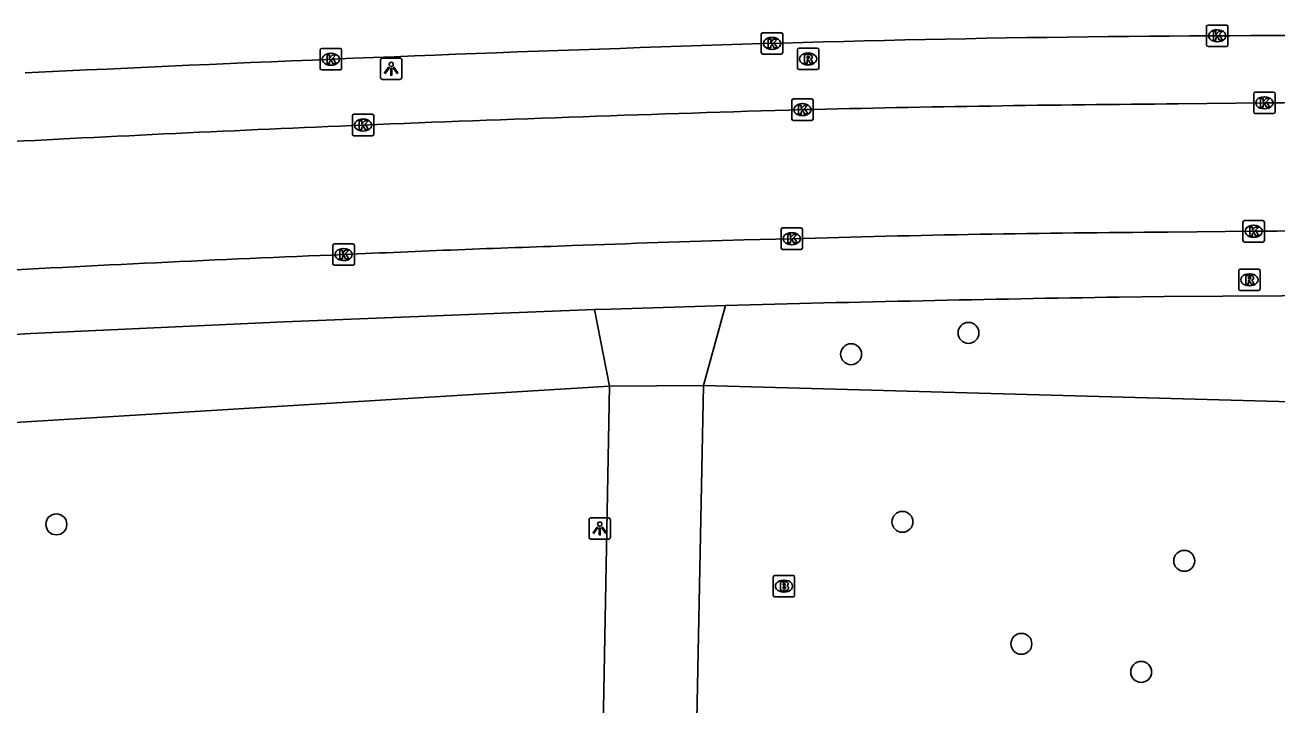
# Model space of a CAD drawing. Extents: x 161477 to 163040, y 383680 to 384868.
# Drawn here: x 162011 to 162069.4, y 384794.6 to 384826.3 of the extents above; entities that cross this region are included whole.
import ezdxf

# ---------------------------------------------------------------- set-up
doc = ezdxf.new("R2010")
doc.units = 0
for name, color, linetype in [('IMGEO_Boom', 7, 'Continuous'), ('IMGEO_Brandkraan', 7, 'Continuous'), ('IMGEO_Groenvoorziening', 7, 'Continuous'), ('IMGEO_Hek', 7, 'Continuous'), ('IMGEO_Kolk', 7, 'Continuous'), ('IMGEO_Lichtpunt', 7, 'Continuous'), ('IMGEO_Rijbaan_lokaal_open', 7, 'Continuous'), ('IMGEO_Rijbaan_regionaal_gesloten', 7, 'Continuous'), ('IMGEO_Rioolput', 7, 'Continuous'), ('IMGEO_Voetpad_open', 7, 'Continuous')]:
    doc.layers.add(name, color=color, linetype=linetype)

msp = doc.modelspace()

# ---------------------------------------------------------------- linework, layer by layer
at = {"layer": 'IMGEO_Boom'}
for centre in [(162055.042, 384811.991), (162049.564, 384810.996), (162012.48, 384803.06), (162051.96, 384803.18), (162065.11, 384801.36), (162057.51, 384797.49), (162063.1, 384796.18)]:
    msp.add_circle(centre, 0.489, dxfattribs=at)
at = {"layer": 'IMGEO_Brandkraan'}
for p, q in [((162045.929, 384799.754), (162045.929, 384800.606)), ((162046.004, 384800.68), (162046.856, 384800.68)), ((162046.417, 384800.46), (162046.442, 384800.46)), ((162046.93, 384800.606), (162046.93, 384799.754)), ((162046.44, 384799.9), (162046.415, 384799.9)), ((162046.856, 384799.68), (162046.004, 384799.68))]:
    msp.add_line(p, q, dxfattribs=at)
for points in [[(162045.929, 384799.754), (162045.929, 384800.606)], [(162046.004, 384800.68), (162046.856, 384800.68)], [(162046.277, 384800.38), (162046.277, 384799.98), (162046.49, 384799.98)], [(162046.508, 384800.38), (162046.277, 384800.38)], [(162046.93, 384800.606), (162046.93, 384799.754)], [(162046.456, 384800.299), (162046.402, 384800.299), (162046.402, 384800.223)], [(162046.402, 384800.223), (162046.455, 384800.223)], [(162046.464, 384800.147), (162046.402, 384800.147), (162046.402, 384800.066)], [(162046.402, 384800.066), (162046.464, 384800.066)], [(162046.856, 384799.68), (162046.004, 384799.68)]]:
    msp.add_lwpolyline(points, dxfattribs=at)
for centre, radius, start, end in [((162046.006, 384800.604), 0.0765, 91.55205, 178.44795), ((162046.006, 384800.604), 0.0765, 91.55205, 178.44795), ((162046.512, 384800.235), 0.145, 59.4692, 91.53667), ((162046.854, 384800.604), 0.0765, 1.55205, 88.44795), ((162046.854, 384800.604), 0.0765, 1.55205, 88.44795), ((162046.457, 384800.261), 0.0379, 267.82845, 90.93552), ((162046.465, 384800.106), 0.0404, 269.87594, 90.50774), ((162046.496, 384800.231), 0.251, 268.66757, 293.53466), ((162046.537, 384800.282), 0.0922, 285.51372, 58.15012), ((162046.542, 384800.09), 0.105, 301.31148, 78.98903), ((162046.006, 384799.756), 0.0765, 181.55205, 268.44795), ((162046.006, 384799.756), 0.0765, 181.55205, 268.44795), ((162046.854, 384799.756), 0.0765, 271.55205, 358.44795), ((162046.854, 384799.756), 0.0765, 271.55205, 358.44795)]:
    msp.add_arc(centre, radius, start, end, dxfattribs=at)
for centre, major_axis, ratio, start_param, end_param in [((162046.416, 384800.18), (-0.387, 0.002), 0.722429, 4.712389, 7.853982), ((162046.441, 384800.18), (-0.39, 0.002), 0.717154, 1.570796, 4.712389)]:
    msp.add_ellipse(centre, major_axis=major_axis, ratio=ratio, start_param=start_param, end_param=end_param, dxfattribs=at)
at = {"layer": 'IMGEO_Groenvoorziening'}
for points in [[(161733.008, 384645.95), (161782.919, 384748.037), (161810.108, 384804.005), (161836.574, 384803.916), (161949.969, 384804.107), (162038.287, 384809.499)], [(162042.677, 384809.53), (162080.156, 384808.497)]]:
    msp.add_lwpolyline(points, dxfattribs=at)
at = {"layer": 'IMGEO_Hek'}
for points in [[(162038.287, 384809.499), (161949.969, 384804.107), (161836.574, 384803.916), (161810.108, 384804.005), (161782.919, 384748.037)], [(162042.677, 384809.53), (162038.287, 384809.499)], [(162093.553, 384808.127), (162080.156, 384808.497), (162042.677, 384809.53)]]:
    msp.add_lwpolyline(points, dxfattribs=at)
at = {"layer": 'IMGEO_Kolk'}
for p, q in [((162066.147, 384825.42), (162066.147, 384826.272)), ((162066.222, 384826.346), (162067.074, 384826.346)), ((162066.635, 384826.126), (162066.66, 384826.126)), ((162067.148, 384826.272), (162067.148, 384825.42)), ((162045.375, 384825.065), (162045.375, 384825.917)), ((162045.45, 384825.991), (162046.302, 384825.991)), ((162045.863, 384825.771), (162045.888, 384825.771)), ((162046.376, 384825.917), (162046.376, 384825.065)), ((162066.658, 384825.566), (162066.633, 384825.566)), ((162024.789, 384824.326), (162024.789, 384825.178)), ((162024.864, 384825.252), (162025.716, 384825.252)), ((162025.277, 384825.032), (162025.302, 384825.032)), ((162025.79, 384825.178), (162025.79, 384824.326)), ((162046.302, 384824.991), (162045.45, 384824.991)), ((162045.886, 384825.211), (162045.861, 384825.211)), ((162067.074, 384825.346), (162066.222, 384825.346)), ((162025.3, 384824.472), (162025.275, 384824.472)), ((162025.716, 384824.252), (162024.864, 384824.252)), ((162068.426, 384823.218), (162069.278, 384823.218)), ((162046.795, 384821.975), (162046.795, 384822.827)), ((162046.87, 384822.901), (162047.722, 384822.901)), ((162047.283, 384822.681), (162047.308, 384822.681)), ((162047.796, 384822.827), (162047.796, 384821.975)), ((162068.351, 384822.292), (162068.351, 384823.144)), ((162068.839, 384822.998), (162068.864, 384822.998)), ((162069.352, 384823.144), (162069.352, 384822.292)), ((162026.293, 384821.257), (162026.293, 384822.109)), ((162026.368, 384822.183), (162027.22, 384822.183)), ((162027.294, 384822.109), (162027.294, 384821.257)), ((162047.306, 384822.121), (162047.281, 384822.121)), ((162069.278, 384822.218), (162068.426, 384822.218)), ((162068.862, 384822.438), (162068.837, 384822.438)), ((162026.804, 384821.403), (162026.779, 384821.403)), ((162026.781, 384821.963), (162026.806, 384821.963)), ((162047.722, 384821.901), (162046.87, 384821.901)), ((162027.22, 384821.183), (162026.368, 384821.183)), ((162046.295, 384815.958), (162046.295, 384816.81)), ((162046.37, 384816.884), (162047.222, 384816.884)), ((162047.296, 384816.81), (162047.296, 384815.958)), ((162067.849, 384816.302), (162067.849, 384817.154)), ((162067.924, 384817.228), (162068.776, 384817.228)), ((162068.337, 384817.008), (162068.362, 384817.008)), ((162068.85, 384817.154), (162068.85, 384816.302)), ((162025.46, 384816.144), (162026.312, 384816.144)), ((162046.783, 384816.664), (162046.808, 384816.664)), ((162068.776, 384816.228), (162067.924, 384816.228)), ((162068.36, 384816.448), (162068.335, 384816.448)), ((162025.385, 384815.218), (162025.385, 384816.07)), ((162025.873, 384815.924), (162025.898, 384815.924)), ((162026.386, 384816.07), (162026.386, 384815.218)), ((162047.222, 384815.884), (162046.37, 384815.884)), ((162046.806, 384816.104), (162046.781, 384816.104)), ((162026.312, 384815.144), (162025.46, 384815.144)), ((162025.896, 384815.364), (162025.871, 384815.364))]:
    msp.add_line(p, q, dxfattribs=at)
for points in [[(162066.147, 384825.42), (162066.147, 384826.272)], [(162066.222, 384826.346), (162067.074, 384826.346)], [(162067.148, 384826.272), (162067.148, 384825.42)], [(162045.375, 384825.065), (162045.375, 384825.917)], [(162045.45, 384825.991), (162046.302, 384825.991)], [(162045.696, 384825.691), (162045.819, 384825.691), (162045.819, 384825.54), (162045.949, 384825.691), (162046.113, 384825.691), (162045.967, 384825.54), (162046.12, 384825.291), (162045.968, 384825.291), (162045.883, 384825.455), (162045.819, 384825.388), (162045.819, 384825.291), (162045.696, 384825.291), (162045.696, 384825.691)], [(162046.376, 384825.917), (162046.376, 384825.065)], [(162066.468, 384826.046), (162066.591, 384826.046), (162066.591, 384825.895), (162066.721, 384826.046), (162066.885, 384826.046), (162066.739, 384825.895), (162066.892, 384825.646), (162066.74, 384825.646), (162066.655, 384825.81), (162066.591, 384825.743), (162066.591, 384825.646), (162066.468, 384825.646), (162066.468, 384826.046)], [(162024.789, 384824.326), (162024.789, 384825.178)], [(162024.864, 384825.252), (162025.716, 384825.252)], [(162025.11, 384824.952), (162025.233, 384824.952), (162025.233, 384824.801), (162025.363, 384824.952), (162025.527, 384824.952), (162025.381, 384824.801), (162025.534, 384824.552), (162025.382, 384824.552), (162025.297, 384824.716), (162025.233, 384824.649), (162025.233, 384824.552), (162025.11, 384824.552), (162025.11, 384824.952)], [(162025.79, 384825.178), (162025.79, 384824.326)], [(162046.302, 384824.991), (162045.45, 384824.991)], [(162067.074, 384825.346), (162066.222, 384825.346)], [(162025.716, 384824.252), (162024.864, 384824.252)], [(162068.426, 384823.218), (162069.278, 384823.218)], [(162046.795, 384821.975), (162046.795, 384822.827)], [(162046.87, 384822.901), (162047.722, 384822.901)], [(162047.116, 384822.601), (162047.239, 384822.601), (162047.239, 384822.45), (162047.369, 384822.601), (162047.533, 384822.601), (162047.387, 384822.45), (162047.54, 384822.201), (162047.388, 384822.201), (162047.303, 384822.365), (162047.239, 384822.298), (162047.239, 384822.201), (162047.116, 384822.201), (162047.116, 384822.601)], [(162047.796, 384822.827), (162047.796, 384821.975)], [(162068.351, 384822.292), (162068.351, 384823.144)], [(162068.672, 384822.918), (162068.795, 384822.918), (162068.795, 384822.767), (162068.925, 384822.918), (162069.089, 384822.918), (162068.943, 384822.767), (162069.096, 384822.518), (162068.944, 384822.518), (162068.859, 384822.682), (162068.795, 384822.615), (162068.795, 384822.518), (162068.672, 384822.518), (162068.672, 384822.918)], [(162069.352, 384823.144), (162069.352, 384822.292)], [(162026.293, 384821.257), (162026.293, 384822.109)], [(162026.368, 384822.183), (162027.22, 384822.183)], [(162027.294, 384822.109), (162027.294, 384821.257)], [(162069.278, 384822.218), (162068.426, 384822.218)], [(162026.614, 384821.883), (162026.737, 384821.883), (162026.737, 384821.732), (162026.867, 384821.883), (162027.031, 384821.883), (162026.885, 384821.732), (162027.038, 384821.483), (162026.886, 384821.483), (162026.801, 384821.647), (162026.737, 384821.58), (162026.737, 384821.483), (162026.614, 384821.483), (162026.614, 384821.883)], [(162047.722, 384821.901), (162046.87, 384821.901)], [(162027.22, 384821.183), (162026.368, 384821.183)], [(162046.295, 384815.958), (162046.295, 384816.81)], [(162046.37, 384816.884), (162047.222, 384816.884)], [(162047.296, 384816.81), (162047.296, 384815.958)], [(162067.849, 384816.302), (162067.849, 384817.154)], [(162067.924, 384817.228), (162068.776, 384817.228)], [(162068.17, 384816.928), (162068.293, 384816.928), (162068.293, 384816.777), (162068.423, 384816.928), (162068.587, 384816.928), (162068.441, 384816.777), (162068.594, 384816.528), (162068.442, 384816.528), (162068.357, 384816.692), (162068.293, 384816.625), (162068.293, 384816.528), (162068.17, 384816.528), (162068.17, 384816.928)], [(162068.85, 384817.154), (162068.85, 384816.302)], [(162025.46, 384816.144), (162026.312, 384816.144)], [(162046.616, 384816.584), (162046.739, 384816.584), (162046.739, 384816.433), (162046.869, 384816.584), (162047.033, 384816.584), (162046.887, 384816.433), (162047.04, 384816.184), (162046.888, 384816.184), (162046.803, 384816.348), (162046.739, 384816.281), (162046.739, 384816.184), (162046.616, 384816.184), (162046.616, 384816.584)], [(162068.776, 384816.228), (162067.924, 384816.228)], [(162025.385, 384815.218), (162025.385, 384816.07)], [(162025.706, 384815.844), (162025.829, 384815.844), (162025.829, 384815.693), (162025.959, 384815.844), (162026.123, 384815.844), (162025.977, 384815.693), (162026.13, 384815.444), (162025.978, 384815.444), (162025.893, 384815.608), (162025.829, 384815.541), (162025.829, 384815.444), (162025.706, 384815.444), (162025.706, 384815.844)], [(162026.386, 384816.07), (162026.386, 384815.218)], [(162047.222, 384815.884), (162046.37, 384815.884)], [(162026.312, 384815.144), (162025.46, 384815.144)]]:
    msp.add_lwpolyline(points, dxfattribs=at)
for centre, start, end in [((162066.224, 384826.27), 91.55205, 178.44795), ((162066.224, 384826.27), 91.55205, 178.44795), ((162067.072, 384826.27), 1.55205, 88.44795), ((162067.072, 384826.27), 1.55205, 88.44795), ((162045.452, 384825.915), 91.55205, 178.44795), ((162045.452, 384825.915), 91.55205, 178.44795), ((162046.3, 384825.915), 1.55205, 88.44795), ((162046.3, 384825.915), 1.55205, 88.44795), ((162024.866, 384825.176), 91.55205, 178.44795), ((162024.866, 384825.176), 91.55205, 178.44795), ((162025.714, 384825.176), 1.55205, 88.44795), ((162025.714, 384825.176), 1.55205, 88.44795), ((162045.452, 384825.067), 181.55205, 268.44795), ((162045.452, 384825.067), 181.55205, 268.44795), ((162046.3, 384825.067), 271.55205, 358.44795), ((162046.3, 384825.067), 271.55205, 358.44795), ((162066.224, 384825.422), 181.55205, 268.44795), ((162066.224, 384825.422), 181.55205, 268.44795), ((162067.072, 384825.422), 271.55205, 358.44795), ((162067.072, 384825.422), 271.55205, 358.44795), ((162024.866, 384824.328), 181.55205, 268.44795), ((162024.866, 384824.328), 181.55205, 268.44795), ((162025.714, 384824.328), 271.55205, 358.44795), ((162025.714, 384824.328), 271.55205, 358.44795), ((162068.428, 384823.142), 91.55205, 178.44795), ((162068.428, 384823.142), 91.55205, 178.44795), ((162069.276, 384823.142), 1.55205, 88.44795), ((162069.276, 384823.142), 1.55205, 88.44795), ((162046.872, 384822.825), 91.55205, 178.44795), ((162046.872, 384822.825), 91.55205, 178.44795), ((162047.72, 384822.825), 1.55205, 88.44795), ((162047.72, 384822.825), 1.55205, 88.44795), ((162026.37, 384822.107), 91.55205, 178.44795), ((162026.37, 384822.107), 91.55205, 178.44795), ((162027.218, 384822.107), 1.55205, 88.44795), ((162027.218, 384822.107), 1.55205, 88.44795), ((162068.428, 384822.294), 181.55205, 268.44795), ((162068.428, 384822.294), 181.55205, 268.44795), ((162069.276, 384822.294), 271.55205, 358.44795), ((162069.276, 384822.294), 271.55205, 358.44795), ((162046.872, 384821.977), 181.55205, 268.44795), ((162046.872, 384821.977), 181.55205, 268.44795), ((162047.72, 384821.977), 271.55205, 358.44795), ((162047.72, 384821.977), 271.55205, 358.44795), ((162026.37, 384821.259), 181.55205, 268.44795), ((162026.37, 384821.259), 181.55205, 268.44795), ((162027.218, 384821.259), 271.55205, 358.44795), ((162027.218, 384821.259), 271.55205, 358.44795), ((162046.372, 384816.808), 91.55205, 178.44795), ((162046.372, 384816.808), 91.55205, 178.44795), ((162047.22, 384816.808), 1.55205, 88.44795), ((162047.22, 384816.808), 1.55205, 88.44795), ((162067.926, 384817.152), 91.55205, 178.44795), ((162067.926, 384817.152), 91.55205, 178.44795), ((162068.774, 384817.152), 1.55205, 88.44795), ((162068.774, 384817.152), 1.55205, 88.44795), ((162025.462, 384816.068), 91.55205, 178.44795), ((162025.462, 384816.068), 91.55205, 178.44795), ((162026.31, 384816.068), 1.55205, 88.44795), ((162026.31, 384816.068), 1.55205, 88.44795), ((162067.926, 384816.304), 181.55205, 268.44795), ((162067.926, 384816.304), 181.55205, 268.44795), ((162068.774, 384816.304), 271.55205, 358.44795), ((162068.774, 384816.304), 271.55205, 358.44795), ((162046.372, 384815.96), 181.55205, 268.44795), ((162046.372, 384815.96), 181.55205, 268.44795), ((162047.22, 384815.96), 271.55205, 358.44795), ((162047.22, 384815.96), 271.55205, 358.44795), ((162025.462, 384815.22), 181.55205, 268.44795), ((162025.462, 384815.22), 181.55205, 268.44795), ((162026.31, 384815.22), 271.55205, 358.44795), ((162026.31, 384815.22), 271.55205, 358.44795)]:
    msp.add_arc(centre, 0.0765, start, end, dxfattribs=at)
for centre, major_axis, ratio, start_param, end_param in [((162066.634, 384825.846), (-0.387, 0.002), 0.722429, 4.712389, 7.853982), ((162066.659, 384825.846), (-0.39, 0.002), 0.717154, 1.570796, 4.712389), ((162045.862, 384825.491), (-0.387, 0.002), 0.722429, 4.712389, 7.853982), ((162045.887, 384825.491), (-0.39, 0.002), 0.717154, 1.570796, 4.712389), ((162025.276, 384824.752), (-0.387, 0.002), 0.722429, 4.712389, 7.853982), ((162025.301, 384824.752), (-0.39, 0.002), 0.717154, 1.570796, 4.712389), ((162047.282, 384822.401), (-0.387, 0.002), 0.722429, 4.712389, 7.853982), ((162047.307, 384822.401), (-0.39, 0.002), 0.717154, 1.570796, 4.712389), ((162068.838, 384822.718), (-0.387, 0.002), 0.722429, 4.712389, 7.853982), ((162068.863, 384822.718), (-0.39, 0.002), 0.717154, 1.570796, 4.712389), ((162026.78, 384821.683), (-0.387, 0.002), 0.722429, 4.712389, 7.853982), ((162026.805, 384821.683), (-0.39, 0.002), 0.717154, 1.570796, 4.712389), ((162068.336, 384816.728), (-0.387, 0.002), 0.722429, 4.712389, 7.853982), ((162068.361, 384816.728), (-0.39, 0.002), 0.717154, 1.570796, 4.712389), ((162046.782, 384816.384), (-0.387, 0.002), 0.722429, 4.712389, 7.853982), ((162046.807, 384816.384), (-0.39, 0.002), 0.717154, 1.570796, 4.712389), ((162025.872, 384815.644), (-0.387, 0.002), 0.722429, 4.712389, 7.853982), ((162025.897, 384815.644), (-0.39, 0.002), 0.717154, 1.570796, 4.712389)]:
    msp.add_ellipse(centre, major_axis=major_axis, ratio=ratio, start_param=start_param, end_param=end_param, dxfattribs=at)
at = {"layer": 'IMGEO_Lichtpunt'}
for p, q in [((162027.605, 384824.712), (162027.605, 384823.905)), ((162027.605, 384824.712), (162027.605, 384823.905)), ((162028.507, 384824.807), (162027.699, 384824.807)), ((162028.507, 384824.807), (162027.699, 384824.807)), ((162028.601, 384823.905), (162028.601, 384824.712)), ((162028.601, 384823.905), (162028.601, 384824.712)), ((162027.699, 384823.811), (162028.507, 384823.811)), ((162027.699, 384823.811), (162028.507, 384823.811)), ((162038.239, 384803.368), (162037.431, 384803.368)), ((162038.239, 384803.368), (162037.431, 384803.368)), ((162037.337, 384803.273), (162037.337, 384802.466)), ((162037.337, 384803.273), (162037.337, 384802.466)), ((162038.333, 384802.466), (162038.333, 384803.273)), ((162038.333, 384802.466), (162038.333, 384803.273)), ((162037.431, 384802.372), (162038.239, 384802.372)), ((162037.431, 384802.372), (162038.239, 384802.372))]:
    msp.add_line(p, q, dxfattribs=at)
for points in [[(162027.979, 384824.376), (162028.018, 384824.348), (162027.83, 384824.086), (162027.792, 384824.113), (162027.979, 384824.376)], [(162028.081, 384824.328), (162028.128, 384824.328), (162028.128, 384824.006), (162028.081, 384824.006), (162028.081, 384824.328)], [(162028.191, 384824.348), (162028.229, 384824.375), (162028.416, 384824.113), (162028.377, 384824.085), (162028.191, 384824.348)], [(162037.711, 384802.937), (162037.75, 384802.909), (162037.562, 384802.647), (162037.524, 384802.674), (162037.711, 384802.937)], [(162037.813, 384802.889), (162037.86, 384802.889), (162037.86, 384802.567), (162037.813, 384802.567), (162037.813, 384802.889)], [(162037.923, 384802.909), (162037.961, 384802.936), (162038.148, 384802.674), (162038.109, 384802.646), (162037.923, 384802.909)]]:
    msp.add_lwpolyline(points, dxfattribs=at)
for centre in [(162028.104, 384824.51), (162037.836, 384803.071)]:
    msp.add_circle(centre, 0.0994, dxfattribs=at)
for centre, start, end in [((162027.699, 384824.712), 90, 180), ((162027.699, 384824.712), 90, 180), ((162028.507, 384824.712), 0, 90), ((162028.507, 384824.712), 0, 90), ((162027.699, 384823.905), 180, 270), ((162027.699, 384823.905), 180, 270), ((162028.507, 384823.905), 270, 0), ((162028.507, 384823.905), 270, 360), ((162037.431, 384803.273), 90, 180), ((162037.431, 384803.273), 90, 180), ((162038.239, 384803.273), 0, 90), ((162038.239, 384803.273), 0, 90), ((162037.431, 384802.466), 180, 270), ((162037.431, 384802.466), 180, 270), ((162038.239, 384802.466), 270, 0), ((162038.239, 384802.466), 270, 360)]:
    msp.add_arc(centre, 0.0946, start, end, dxfattribs=at)
at = {"layer": 'IMGEO_Rijbaan_lokaal_open'}
for points in [[(162068.852, 384822.718), (162064.833, 384822.674)], [(162064.353, 384816.69), (162068.35, 384816.728)], [(162044.556, 384816.329), (162046.796, 384816.384)], [(162043.705, 384813.275), (162042.752, 384813.244), (162038.354, 384813.1), (162037.597, 384813.075)], [(162043.705, 384813.275), (162042.677, 384809.53)], [(162037.597, 384813.075), (162038.287, 384809.499)], [(162036.389, 384774.126), (162036.936, 384776.702), (162037.29, 384778.368), (162037.679, 384782.102), (162037.827, 384784.434), (162038.287, 384809.499)], [(162038.287, 384809.499), (162042.677, 384809.53)], [(162042.677, 384809.53), (162042.125, 384782.306)]]:
    msp.add_lwpolyline(points, dxfattribs=at)
for centre, radius, start, end in [((162073.793, 383683.715), 1138.994, 90.450709, 91.333003), ((162078.987, 383805.607), 1017.161, 89.765882, 90.570891), ((162097.467, 383096.726), 1726.404, 91.665314, 92.346154), ((162094.227, 383212.244), 1610.851, 92.39921, 93.02197), ((162078.693, 383999.667), 817.126, 89.497187, 90.72527), ((162074.176, 383815.909), 1000.858, 91.695921, 92.154326), ((162069.079, 384041.707), 774.998, 90.349395, 91.647613), ((162068.633, 383733.008), 1083.48, 92.261081, 93.186871), ((162066.58, 383909.136), 907.421, 91.896312, 92.570356)]:
    msp.add_arc(centre, radius, start, end, dxfattribs=at)
at = {"layer": 'IMGEO_Rijbaan_regionaal_gesloten'}
for centre, radius, start, end in [((162070.421, 383996.426), 829.43, 89.890543, 91.988581), ((162106.767, 382838.379), 1988.044, 91.877313, 92.760548)]:
    msp.add_arc(centre, radius, start, end, dxfattribs=at)
at = {"layer": 'IMGEO_Rioolput'}
for p, q in [((162047.059, 384824.342), (162047.059, 384825.194)), ((162047.134, 384825.268), (162047.986, 384825.268)), ((162047.547, 384825.048), (162047.572, 384825.048)), ((162048.06, 384825.194), (162048.06, 384824.342)), ((162047.57, 384824.488), (162047.545, 384824.488)), ((162047.986, 384824.268), (162047.134, 384824.268)), ((162067.649, 384814.04), (162067.649, 384814.892)), ((162067.724, 384814.966), (162068.576, 384814.966)), ((162068.137, 384814.746), (162068.162, 384814.746)), ((162068.65, 384814.892), (162068.65, 384814.04)), ((162068.576, 384813.966), (162067.724, 384813.966)), ((162068.16, 384814.186), (162068.135, 384814.186))]:
    msp.add_line(p, q, dxfattribs=at)
for points in [[(162047.059, 384824.342), (162047.059, 384825.194)], [(162047.134, 384825.268), (162047.986, 384825.268)], [(162047.648, 384824.966), (162047.396, 384824.968), (162047.396, 384824.568)], [(162048.06, 384825.194), (162048.06, 384824.342)], [(162047.396, 384824.568), (162047.52, 384824.568), (162047.52, 384824.73), (162047.531, 384824.73)], [(162047.574, 384824.887), (162047.52, 384824.887), (162047.52, 384824.806)], [(162047.52, 384824.806), (162047.572, 384824.806)], [(162047.578, 384824.701), (162047.649, 384824.568), (162047.789, 384824.568), (162047.724, 384824.694)], [(162047.986, 384824.268), (162047.134, 384824.268)], [(162067.649, 384814.04), (162067.649, 384814.892)], [(162067.724, 384814.966), (162068.576, 384814.966)], [(162068.238, 384814.664), (162067.986, 384814.666), (162067.986, 384814.266)], [(162067.986, 384814.266), (162068.11, 384814.266), (162068.11, 384814.428), (162068.121, 384814.428)], [(162068.164, 384814.585), (162068.11, 384814.585), (162068.11, 384814.504)], [(162068.11, 384814.504), (162068.162, 384814.504)], [(162068.168, 384814.399), (162068.239, 384814.266), (162068.379, 384814.266), (162068.314, 384814.392)], [(162068.65, 384814.892), (162068.65, 384814.04)], [(162068.576, 384813.966), (162067.724, 384813.966)]]:
    msp.add_lwpolyline(points, dxfattribs=at)
for centre, radius, start, end in [((162047.136, 384825.192), 0.0765, 91.55205, 178.44795), ((162047.136, 384825.192), 0.0765, 91.55205, 178.44795), ((162047.647, 384824.856), 0.109, 350.36119, 89.41601), ((162047.984, 384825.192), 0.0765, 1.55205, 88.44795), ((162047.984, 384825.192), 0.0765, 1.55205, 88.44795), ((162047.136, 384824.344), 0.0765, 181.55205, 268.44795), ((162047.136, 384824.344), 0.0765, 181.55205, 268.44795), ((162047.53, 384824.677), 0.0533, 26.02933, 88.69889), ((162047.556, 384824.995), 0.19, 274.7715, 282.96867), ((162047.58, 384824.791), 0.0964, 77.00612, 93.18647), ((162047.594, 384824.848), 0.0378, 276.66336, 79.67722), ((162047.645, 384824.856), 0.112, 277.58423, 350.98172), ((162047.629, 384824.641), 0.108, 29.51342, 73.79051), ((162047.984, 384824.344), 0.0765, 271.55205, 358.44795), ((162047.984, 384824.344), 0.0765, 271.55205, 358.44795), ((162067.726, 384814.89), 0.0765, 91.55205, 178.44795), ((162067.726, 384814.89), 0.0765, 91.55205, 178.44795), ((162068.12, 384814.375), 0.0533, 26.02933, 88.69889), ((162068.146, 384814.693), 0.19, 274.7715, 282.96867), ((162068.17, 384814.489), 0.0964, 77.00612, 93.18647), ((162068.184, 384814.546), 0.0378, 276.66336, 79.67722), ((162068.237, 384814.554), 0.109, 350.36119, 89.41601), ((162068.235, 384814.554), 0.112, 277.58423, 350.98172), ((162068.219, 384814.339), 0.108, 29.51342, 73.79051), ((162068.574, 384814.89), 0.0765, 1.55205, 88.44795), ((162068.574, 384814.89), 0.0765, 1.55205, 88.44795), ((162067.726, 384814.042), 0.0765, 181.55205, 268.44795), ((162067.726, 384814.042), 0.0765, 181.55205, 268.44795), ((162068.574, 384814.042), 0.0765, 271.55205, 358.44795), ((162068.574, 384814.042), 0.0765, 271.55205, 358.44795)]:
    msp.add_arc(centre, radius, start, end, dxfattribs=at)
for centre, major_axis, ratio, start_param, end_param in [((162047.546, 384824.768), (-0.387, 0.002), 0.722429, 4.712389, 7.853982), ((162047.571, 384824.768), (-0.39, 0.002), 0.717154, 1.570796, 4.712389), ((162068.136, 384814.466), (-0.387, 0.002), 0.722429, 4.712389, 7.853982), ((162068.161, 384814.466), (-0.39, 0.002), 0.717154, 1.570796, 4.712389)]:
    msp.add_ellipse(centre, major_axis=major_axis, ratio=ratio, start_param=start_param, end_param=end_param, dxfattribs=at)
at = {"layer": 'IMGEO_Voetpad_open'}
for points in [[(162079.302, 384813.776), (162072.395, 384813.736), (162064.177, 384813.694), (162062.078, 384813.662)], [(161986.99, 384810.497), (161991.827, 384810.792), (162011.283, 384811.959), (162023.111, 384812.504), (162037.597, 384813.075)]]:
    msp.add_lwpolyline(points, dxfattribs=at)
msp.add_arc((162095.192, 382805.253), 2008.682, 90.944577, 91.468768, dxfattribs=at)

doc.saveas('drawing.dxf')
